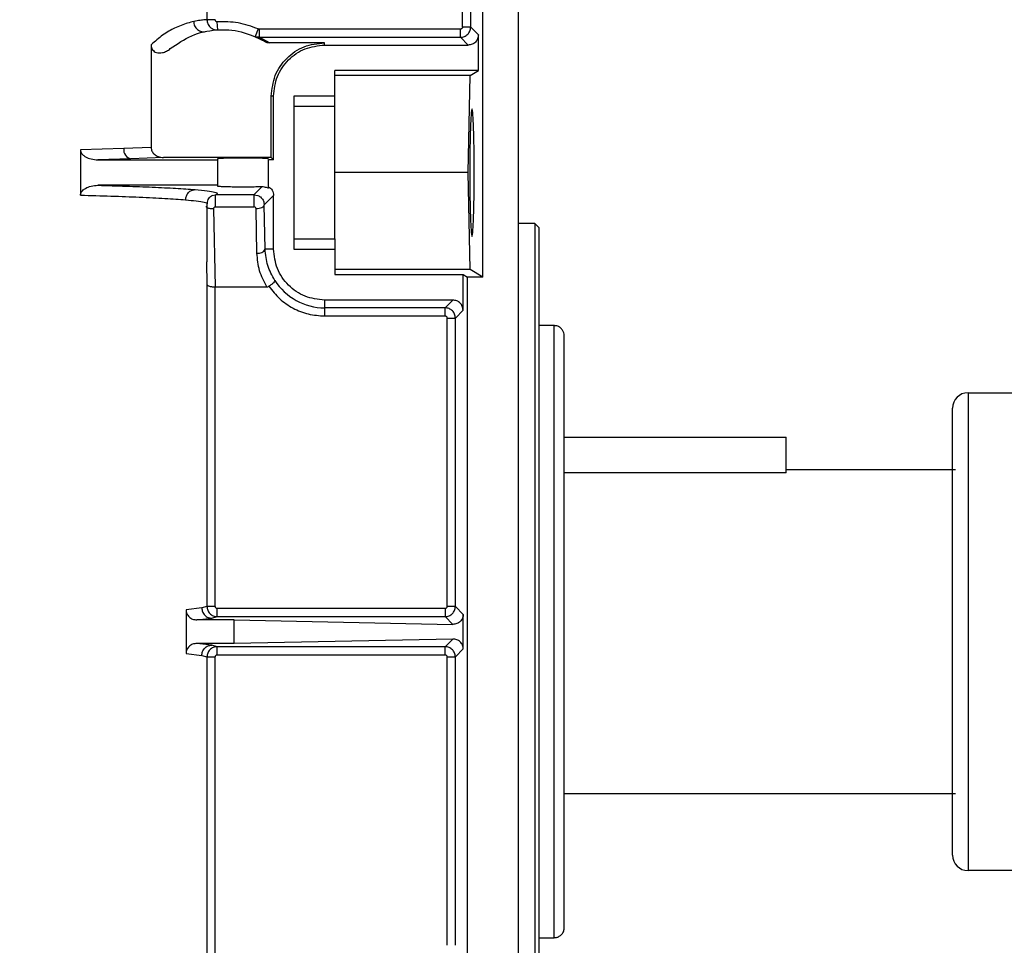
# Model space of a CAD drawing. Header units: inches. Extents: x 170 to 312, y 215 to 248.
# Tile 300 of 387: x 250.551 to 250.789, y 243.982 to 244.206. Entities that reach past the tile are written whole.
import ezdxf

# ---------------------------------------------------------------- set-up
doc = ezdxf.new("R2010")
doc.units = ezdxf.units.IN
doc.header["$LTSCALE"] = 0.25
doc.header["$MEASUREMENT"] = 0
doc.layers.add('ANNOTATIONS', color=1, linetype='Continuous')
doc.layers.add('STANDARD MOTOR LH', color=7, linetype='Continuous')
doc.styles.add('ARIAL', font='arial.ttf', dxfattribs={"height": 0.09375})
doc.dimstyles.new('STANDARD$0', dxfattribs={"dimtxt": 0.09375, "dimasz": 0.09375, "dimexe": 0.03125, "dimexo": 0.046875, "dimgap": 0.09, "dimtad": 0, "dimtih": 1, "dimtoh": 1, "dimdec": 4, "dimzin": 0, "dimdsep": 46, "dimtxsty": 'ARIAL', "dimcen": 0.09, "dimadec": 0, "dimazin": 0, "dimtfac": 1, "dimtdec": 4, "dimtofl": 0, "dimtmove": 0, "dimatfit": 1, "dimfxl": 1, "dimtolj": 1, "dimtzin": 0, "dimarcsym": 0})

# ---------------------------------------------------------------- blocks, each defined once
blk = doc.blocks.new('*D187')
at = {"layer": 'ANNOTATIONS', "color": 0, "lineweight": -2, "transparency": 16777216}
for p, q in [((250.4732333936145, 244.139293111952), (250.4732333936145, 244.8907997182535)), ((251.259529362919, 243.2925159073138), (251.259529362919, 244.8907997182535)), ((250.5669833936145, 244.8595497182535), (250.5764345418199, 244.8595497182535)), ((251.165779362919, 244.8595497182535), (251.1466545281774, 244.8595497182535))]:
    blk.add_line(p, q, dxfattribs=at)
at = {"layer": 'ANNOTATIONS', "color": 0, "transparency": 16777216}
for points in [[(250.5669833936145, 244.8751747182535), (250.5669833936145, 244.8439247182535), (250.4732333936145, 244.8595497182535)], [(251.165779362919, 244.8751747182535), (251.165779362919, 244.8439247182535), (251.259529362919, 244.8595497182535)]]:
    blk.add_solid(points, dxfattribs=at)
at = {"layer": 'defpoints', "color": 0, "transparency": 16777216}
for p in [(250.4732333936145, 244.8595497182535), (250.4732333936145, 244.092418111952), (251.259529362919, 243.2456409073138)]:
    blk.add_point(p, dxfattribs=at)
at = {"layer": 'ANNOTATIONS', "color": 0, "transparency": 16777216, "insert": (250.8615445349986, 244.8595497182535), "char_height": 0.09375, "attachment_point": 5, "style": 'ARIAL'}
blk.add_mtext('\\A1;17 3/8"', dxfattribs=at)
blk = doc.blocks.new('*D188')
at = {"layer": 'ANNOTATIONS', "color": 0, "lineweight": -2, "transparency": 16777216}
for p, q in [((250.3584835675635, 244.6822504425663), (250.3584835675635, 245.2424847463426)), ((251.259529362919, 243.2925159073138), (251.259529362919, 245.2424847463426)), ((250.4522335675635, 245.2112347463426), (250.66676387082, 245.2112347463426)), ((251.165779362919, 245.2112347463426), (251.0289560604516, 245.2112347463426))]:
    blk.add_line(p, q, dxfattribs=at)
at = {"layer": 'ANNOTATIONS', "color": 0, "transparency": 16777216}
for points in [[(250.4522335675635, 245.2268597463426), (250.4522335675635, 245.1956097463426), (250.3584835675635, 245.2112347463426)], [(251.165779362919, 245.2268597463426), (251.165779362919, 245.1956097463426), (251.259529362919, 245.2112347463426)]]:
    blk.add_solid(points, dxfattribs=at)
at = {"layer": 'defpoints', "color": 0, "transparency": 16777216}
for p in [(250.3584835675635, 245.2112347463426), (250.3584835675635, 244.6353754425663), (251.259529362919, 243.2456409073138)]:
    blk.add_point(p, dxfattribs=at)
at = {"layer": 'ANNOTATIONS', "color": 0, "transparency": 16777216, "insert": (250.8478599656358, 245.2112347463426), "char_height": 0.09375, "attachment_point": 5, "style": 'ARIAL'}
blk.add_mtext('\\A1;20"', dxfattribs=at)

msp = doc.modelspace()

# ---------------------------------------------------------------- linework, layer by layer
at = {"layer": 'STANDARD MOTOR LH'}
for p, q in [((250.6714996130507, 243.7554834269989), (250.6714996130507, 244.2672944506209)), ((250.6628874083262, 244.1436343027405), (250.6628874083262, 244.2500715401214)), ((250.596378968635, 244.2471735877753), (250.596378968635, 244.2057402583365)), ((250.6580219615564, 244.2039532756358), (250.6580219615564, 244.247173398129)), ((250.6599892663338, 244.2039532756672), (250.6599892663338, 244.247173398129)), ((250.5983453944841, 244.2057402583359), (250.5963789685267, 244.2057402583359)), ((250.5989828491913, 244.2032839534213), (250.598866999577, 244.2052490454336)), ((250.6599892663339, 244.2039532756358), (250.6580219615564, 244.2039532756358)), ((250.6618562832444, 244.2020862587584), (250.6599892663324, 244.2039532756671)), ((250.6102320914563, 244.2005350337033), (250.6079662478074, 244.2016960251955)), ((250.6087487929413, 244.2035023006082), (250.6079662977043, 244.20169600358)), ((250.6089458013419, 244.2034614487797), (250.6087487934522, 244.2035023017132)), ((250.608945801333, 244.2034614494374), (250.6089458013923, 244.2014941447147)), ((250.657530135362, 244.2034614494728), (250.6089458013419, 244.2034614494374)), ((250.6618562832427, 244.1934755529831), (250.6618562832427, 244.2020862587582)), ((250.5829169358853, 244.1996857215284), (250.5829169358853, 244.1749141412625)), ((250.6114984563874, 244.2001856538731), (250.6089458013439, 244.2014941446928)), ((250.6089458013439, 244.2014941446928), (250.657530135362, 244.2014941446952)), ((250.6247476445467, 244.2001856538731), (250.6114984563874, 244.2001856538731)), ((250.6247476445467, 244.1996271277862), (250.6247476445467, 244.2001856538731)), ((250.6247476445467, 244.1996271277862), (250.6593971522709, 244.1996271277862)), ((250.6593971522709, 244.1996271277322), (250.6575301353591, 244.2014941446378)), ((250.6618562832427, 244.1934755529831), (250.627208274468, 244.1934755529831)), ((250.627208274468, 244.1848437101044), (250.627208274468, 244.1934755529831)), ((250.6598383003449, 244.1922452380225), (250.627208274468, 244.1922452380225)), ((250.6593670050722, 244.1688692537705), (250.6598383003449, 244.1922452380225)), ((250.6598383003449, 244.1922452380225), (250.6618562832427, 244.1934755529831)), ((250.6124444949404, 244.18732397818), (250.6118859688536, 244.18732397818)), ((250.6118859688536, 244.172503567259), (250.6118859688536, 244.18732397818)), ((250.6124444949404, 244.1719450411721), (250.6124444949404, 244.18732397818)), ((250.627208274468, 244.18732397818), (250.617365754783, 244.18732397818)), ((250.617365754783, 244.18732397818), (250.617365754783, 244.1504145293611)), ((250.627208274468, 244.1848437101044), (250.617365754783, 244.1848437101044)), ((250.576296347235, 244.1746398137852), (250.565876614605, 244.1743353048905)), ((250.565876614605, 244.1743353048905), (250.565876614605, 244.1634032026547)), ((250.5829169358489, 244.1749141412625), (250.576296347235, 244.1746398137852)), ((250.578024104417, 244.1721806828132), (250.5700779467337, 244.1719450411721)), ((250.5700779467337, 244.1719450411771), (250.5989110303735, 244.1719450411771)), ((250.5859018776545, 244.172503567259), (250.578024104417, 244.1721806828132)), ((250.6118859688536, 244.172503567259), (250.5859018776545, 244.1725035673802)), ((250.5989110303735, 244.1721598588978), (250.5989110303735, 244.1655786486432)), ((250.6112141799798, 244.1654646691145), (250.6112141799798, 244.1719450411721)), ((250.6124444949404, 244.1719450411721), (250.6112141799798, 244.1719450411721)), ((250.6124444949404, 244.1719450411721), (250.6118859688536, 244.172503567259)), ((250.6593670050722, 244.1688692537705), (250.627208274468, 244.1688692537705)), ((250.6598383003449, 244.1454932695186), (250.6593670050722, 244.1688692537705)), ((250.5989110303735, 244.1657934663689), (250.5700779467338, 244.1657934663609)), ((250.6077204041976, 244.1635285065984), (250.6096265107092, 244.1654346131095)), ((250.6112141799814, 244.1654646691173), (250.6112141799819, 244.1651105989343)), ((250.5964504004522, 244.1473532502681), (250.5964504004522, 244.1613558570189)), ((250.5975126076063, 244.1633514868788), (250.5984323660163, 244.1635285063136)), ((250.6077204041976, 244.1635285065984), (250.5984323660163, 244.1635285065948)), ((250.6077204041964, 244.1635285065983), (250.6086317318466, 244.1633535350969)), ((250.6101892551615, 244.1610790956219), (250.6124444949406, 244.1633343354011)), ((250.6124444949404, 244.1504145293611), (250.6124444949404, 244.1633343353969)), ((250.5979673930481, 244.1600923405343), (250.5983512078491, 244.1412959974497)), ((250.5984323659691, 244.1605769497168), (250.6077204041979, 244.1605769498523)), ((250.6084369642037, 244.1494302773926), (250.6082219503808, 244.1600948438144)), ((250.6104042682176, 244.150414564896), (250.6101892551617, 244.1610790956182)), ((250.6754366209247, 244.1565661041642), (250.6714996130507, 244.1565661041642)), ((250.6764208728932, 244.1555818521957), (250.6754366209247, 244.1565661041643)), ((250.6754366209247, 244.1565661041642), (250.6754366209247, 243.9597157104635)), ((250.6764208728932, 244.1555818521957), (250.6764208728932, 243.960699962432)), ((250.617365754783, 244.1528947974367), (250.627208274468, 244.1528947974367)), ((250.627208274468, 244.1528947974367), (250.627208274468, 244.1442629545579)), ((250.6124444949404, 244.1504145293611), (250.6104042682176, 244.150414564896)), ((250.617365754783, 244.1504145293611), (250.627208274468, 244.1504145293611)), ((250.5962734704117, 244.1473532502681), (250.5963789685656, 244.1418234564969)), ((250.6598383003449, 244.1454932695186), (250.627208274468, 244.1454932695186)), ((250.6628874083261, 244.1436343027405), (250.6598383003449, 244.1454932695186)), ((250.627208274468, 244.1442629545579), (250.658165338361, 244.1442629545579)), ((250.658165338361, 244.1442629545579), (250.6591964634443, 244.1436343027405)), ((250.658165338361, 244.1356522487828), (250.658165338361, 244.1442629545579)), ((250.6591964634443, 243.9726475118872), (250.6591964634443, 244.1436343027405)), ((250.6628874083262, 244.1436343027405), (250.6591964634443, 244.1436343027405)), ((250.5963789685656, 244.1418234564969), (250.5963789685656, 244.0642244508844)), ((250.5983453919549, 244.0642244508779), (250.5983512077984, 244.1412959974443)), ((250.5983512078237, 244.1412959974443), (250.6107995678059, 244.1412959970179)), ((250.655706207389, 244.1381113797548), (250.6247476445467, 244.1381113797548)), ((250.6247476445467, 244.1381113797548), (250.6247476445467, 244.1342770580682)), ((250.6538391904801, 244.1362443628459), (250.6557062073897, 244.1381113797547)), ((250.6538391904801, 244.1362443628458), (250.6247476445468, 244.1362443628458)), ((250.6562983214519, 244.1337852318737), (250.6581653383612, 244.1356522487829)), ((250.6247476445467, 244.1342770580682), (250.6538391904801, 244.1342770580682)), ((250.6543310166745, 244.1337852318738), (250.656298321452, 244.1337852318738)), ((250.6543310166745, 244.0642246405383), (250.6543310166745, 244.1337852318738)), ((250.656298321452, 244.0642246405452), (250.656298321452, 244.1337852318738)), ((250.6801118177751, 244.1319598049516), (250.6764208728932, 244.1319598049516)), ((250.6801118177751, 243.9843222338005), (250.6801118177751, 244.131959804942)), ((250.7799668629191, 244.115758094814), (250.7993418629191, 244.115758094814)), ((250.7799668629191, 244.115758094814), (250.7799668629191, 244.000523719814)), ((250.7762168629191, 244.004273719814), (250.7762168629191, 244.112008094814)), ((250.6825724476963, 244.1050159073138), (250.7360918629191, 244.1050159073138)), ((250.7360918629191, 244.0964141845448), (250.7360918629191, 244.1050159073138)), ((250.776966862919, 244.0972034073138), (250.7360918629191, 244.0972034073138)), ((250.7360918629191, 244.0964141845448), (250.6825724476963, 244.0964141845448)), ((250.5951223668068, 244.0638541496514), (250.5913237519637, 244.0634019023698)), ((250.596378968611, 244.0642244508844), (250.5951223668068, 244.0638541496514)), ((250.5983453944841, 244.0642244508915), (250.596378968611, 244.0642244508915)), ((250.656298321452, 244.0642246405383), (250.6543310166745, 244.0642246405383)), ((250.6582051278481, 244.0623178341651), (250.656298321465, 244.0642246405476)), ((250.5913237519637, 244.0634019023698), (250.5913237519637, 244.0528799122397)), ((250.5975347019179, 244.0613950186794), (250.5988372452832, 244.0617655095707)), ((250.6538391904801, 244.0637328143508), (250.5988372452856, 244.0637328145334)), ((250.5988372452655, 244.0617655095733), (250.5988372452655, 244.0637328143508)), ((250.5988372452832, 244.0617655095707), (250.6538391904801, 244.0617655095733)), ((250.6538391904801, 244.0637328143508), (250.6538391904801, 244.0617655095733)), ((250.6556953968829, 244.0599093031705), (250.65383919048, 244.0617655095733)), ((250.6582051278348, 244.0539639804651), (250.6582051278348, 244.0623178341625)), ((250.5939440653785, 244.0609725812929), (250.5975347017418, 244.0613950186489)), ((250.6029573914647, 244.0609725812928), (250.5939440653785, 244.0609725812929)), ((250.6029573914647, 244.0553092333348), (250.6029573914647, 244.0609725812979)), ((250.6029573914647, 244.0609725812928), (250.6556953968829, 244.0599093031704)), ((250.5975347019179, 244.0548867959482), (250.5939440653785, 244.0553092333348)), ((250.6029573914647, 244.0553092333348), (250.5939440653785, 244.0553092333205)), ((250.5988372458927, 244.0545163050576), (250.5975347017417, 244.0548867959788)), ((250.6538391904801, 244.0545163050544), (250.5988372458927, 244.0545163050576)), ((250.5988372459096, 244.0525490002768), (250.5988372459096, 244.0545163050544)), ((250.6556953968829, 244.0563725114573), (250.6029573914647, 244.0553092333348)), ((250.65383919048, 244.0545163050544), (250.6556953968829, 244.0563725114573)), ((250.5913237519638, 244.0528799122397), (250.5951223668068, 244.0524276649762)), ((250.5951223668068, 244.0524276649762), (250.5963789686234, 244.052057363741)), ((250.5963789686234, 244.052057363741), (250.5963789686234, 243.9744583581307)), ((250.5963789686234, 244.052057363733), (250.5983453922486, 244.052057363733)), ((250.5983512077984, 243.9749858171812), (250.5983453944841, 244.0520573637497)), ((250.5988372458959, 244.0525490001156), (250.6538391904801, 244.0525490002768)), ((250.6543310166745, 244.0520571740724), (250.656298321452, 244.0520571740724)), ((250.6543310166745, 243.9824965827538), (250.6543310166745, 244.0520571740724)), ((250.6562983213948, 244.0520571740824), (250.6582051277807, 244.053963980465)), ((250.656298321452, 243.9824965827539), (250.656298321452, 244.0520571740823)), ((250.6825724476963, 244.0190784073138), (250.776966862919, 244.0190784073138)), ((250.7993418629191, 244.000523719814), (250.7799668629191, 244.000523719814)), ((250.6764208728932, 243.984322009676), (250.6801118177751, 243.984322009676))]:
    msp.add_line(p, q, dxfattribs=at)
for centre, radius, start, end in [((250.5785447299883, 244.1743829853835), 0.002263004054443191, 173.4834600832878, 256.6994294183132), ((250.6087611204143, 244.1512405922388), 0.001839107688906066, 259.8481647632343, 333.3098736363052), ((250.6247476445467, 244.1504145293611), 0.0141701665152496, 212.165589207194, 270.0000000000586), ((250.7799668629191, 244.112008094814), 0.003750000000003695, 90, 180), ((250.7799668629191, 244.004273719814), 0.003750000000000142, 180, 270)]:
    msp.add_arc(centre, radius, start, end, dxfattribs=at)
for points, knots in [([(250.5931712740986, 244.2052895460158), (250.59269869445, 244.2051749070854), (250.5917953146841, 244.2049557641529), (250.5902172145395, 244.2044231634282), (250.5882424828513, 244.2035696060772), (250.5858061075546, 244.2022363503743), (250.5838447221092, 244.2005047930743), (250.5829169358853, 244.1996857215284)], [0, 0, 0, 0, 0.187889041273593, 0.3591673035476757, 0.5142835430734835, 0.770243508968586, 1, 1, 1, 1]), ([(250.5963789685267, 244.2057402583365), (250.5962254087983, 244.2057298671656), (250.5959258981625, 244.2057095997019), (250.5948295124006, 244.2056093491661), (250.593720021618, 244.2053953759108), (250.5931712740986, 244.2052895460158)], [0, 0, 0, 0, 0.3471537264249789, 0.6771061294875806, 0.9999999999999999, 0.9999999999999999, 0.9999999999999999, 0.9999999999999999]), ([(250.5931712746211, 244.2052895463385), (250.5931839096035, 244.2051240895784), (250.5932101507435, 244.2047804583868), (250.5933825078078, 244.2042713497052), (250.5936641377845, 244.2037869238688), (250.5940558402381, 244.2033709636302), (250.5945270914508, 244.2030597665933), (250.5950375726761, 244.2028767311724), (250.5955469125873, 244.2028114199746), (250.5958709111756, 244.202859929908), (250.5960269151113, 244.2028832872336)], [0, 0, 0, 0, 0.1141996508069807, 0.2371771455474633, 0.3667915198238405, 0.4999985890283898, 0.6332058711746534, 0.7628208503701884, 0.8857992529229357, 1, 1, 1, 1]), ([(250.5963789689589, 244.2057402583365), (250.5964154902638, 244.2054139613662), (250.5964710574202, 244.2049175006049), (250.5968029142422, 244.2043303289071), (250.5972073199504, 244.203854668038), (250.5977471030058, 244.2035007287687), (250.5983871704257, 244.2032922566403), (250.5987754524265, 244.2032868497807), (250.5989828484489, 244.2032839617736)], [0, 0, 0, 0, 0.2431338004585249, 0.3699280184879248, 0.4998026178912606, 0.7098383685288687, 0.8450137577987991, 1, 1, 1, 1]), ([(250.5983453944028, 244.2057402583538), (250.5983526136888, 244.2056729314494), (250.5983633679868, 244.2055726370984), (250.5984314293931, 244.2054559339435), (250.5984977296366, 244.2053800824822), (250.5985768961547, 244.2053178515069), (250.5986976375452, 244.205256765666), (250.5987988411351, 244.2052521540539), (250.5988669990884, 244.2052490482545)], [0, 0, 0, 0, 0.2499371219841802, 0.3723219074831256, 0.4996759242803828, 0.6261035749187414, 0.748190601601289, 1, 1, 1, 1]), ([(250.657530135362, 244.2014941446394), (250.6578523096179, 244.20153140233), (250.6584965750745, 244.2016059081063), (250.6593090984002, 244.2021748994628), (250.6598776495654, 244.2029873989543), (250.6599520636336, 244.2036313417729), (250.6599892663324, 244.2039532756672)], [0, 0, 0, 0, 0.2500935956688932, 0.5001227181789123, 0.7500904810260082, 1, 1, 1, 1]), ([(250.6580219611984, 244.2039532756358), (250.6580150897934, 244.203887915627), (250.6580014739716, 244.2037584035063), (250.6578851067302, 244.2035977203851), (250.6577243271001, 244.2034824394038), (250.657595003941, 244.2034684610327), (250.657530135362, 244.2034614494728)], [0, 0, 0, 0, 0.2523959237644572, 0.5001274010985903, 0.7492635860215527, 1, 1, 1, 1]), ([(250.6089458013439, 244.201494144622), (250.608776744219, 244.2015026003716), (250.6084397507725, 244.2015194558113), (250.6081237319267, 244.2016372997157), (250.6079662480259, 244.2016960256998)], [0, 0, 0, 0, 0.5016629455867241, 1, 1, 1, 1]), ([(250.6618562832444, 244.2020862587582), (250.6618193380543, 244.2017639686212), (250.6617454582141, 244.2011194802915), (250.6611768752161, 244.2003065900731), (250.6603639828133, 244.1997379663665), (250.6597194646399, 244.1996640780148), (250.6593971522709, 244.1996271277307)], [0, 0, 0, 0, 0.2500299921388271, 0.4999886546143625, 0.7499529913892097, 0.9999999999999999, 0.9999999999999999, 0.9999999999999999, 0.9999999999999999]), ([(250.5829169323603, 244.1996857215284), (250.582931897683, 244.1994656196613), (250.5829606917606, 244.1990421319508), (250.5832321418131, 244.1984801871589), (250.5836489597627, 244.1980578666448), (250.5842144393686, 244.1977809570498), (250.5849139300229, 244.1976795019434), (250.5857433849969, 244.1977898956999), (250.5866645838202, 244.1981191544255), (250.5872349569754, 244.1985340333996), (250.5875383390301, 244.198754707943)], [0, 0, 0, 0, 0.1091357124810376, 0.2099829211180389, 0.3033239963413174, 0.4000411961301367, 0.5184880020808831, 0.6500664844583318, 0.8138700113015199, 1, 1, 1, 1]), ([(250.6102320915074, 244.2005350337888), (250.6104312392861, 244.2004336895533), (250.610829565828, 244.2002309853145), (250.6112754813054, 244.2002007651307), (250.6114984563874, 244.2001856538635)], [0, 0, 0, 0, 0.4999611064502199, 1, 1, 1, 1]), ([(250.6608466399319, 244.1688692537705), (250.6608389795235, 244.1708294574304), (250.6608273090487, 244.1738157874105), (250.6607601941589, 244.1773899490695), (250.6606788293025, 244.1803174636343), (250.6605642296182, 244.1825807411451), (250.660433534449, 244.1839616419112), (250.660309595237, 244.1844012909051), (250.6601856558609, 244.1839616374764), (250.6600549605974, 244.1825807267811), (250.6599403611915, 244.1803174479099), (250.659858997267, 244.177389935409), (250.6597918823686, 244.1738157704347), (250.6597802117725, 244.1708294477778), (250.6597725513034, 244.1688692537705)], [0, 0, 0, 0, 0.1212308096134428, 0.184692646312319, 0.2498695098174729, 0.3548154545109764, 0.4224300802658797, 0.4999999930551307, 0.5775706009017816, 0.6451854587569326, 0.7501304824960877, 0.8153077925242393, 0.8787697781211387, 1, 1, 1, 1]), ([(250.5658766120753, 244.1743353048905), (250.5658902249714, 244.1741912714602), (250.5659182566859, 244.1738946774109), (250.5661529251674, 244.1734504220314), (250.5665383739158, 244.1730222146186), (250.5672850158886, 244.1725090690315), (250.5684822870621, 244.1720494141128), (250.5695209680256, 244.1719814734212), (250.5700779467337, 244.1719450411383)], [0, 0, 0, 0, 0.08190287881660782, 0.1686546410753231, 0.2808821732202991, 0.4082567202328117, 0.6826856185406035, 1, 1, 1, 1]), ([(250.5829169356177, 244.1749141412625), (250.5829261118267, 244.1747697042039), (250.5829445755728, 244.1744790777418), (250.5830964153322, 244.1740526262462), (250.5833376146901, 244.173648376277), (250.5838148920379, 244.1731377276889), (250.5846700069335, 244.1726234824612), (250.585474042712, 244.1725452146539), (250.5859018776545, 244.172503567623)], [0, 0, 0, 0, 0.1021146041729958, 0.2054680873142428, 0.3170940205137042, 0.4334584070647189, 0.6985379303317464, 1, 1, 1, 1]), ([(250.6112141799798, 244.1721598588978), (250.6111790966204, 244.1721771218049), (250.6111134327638, 244.1722094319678), (250.6105414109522, 244.1722617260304), (250.6096429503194, 244.1723074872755), (250.6084706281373, 244.1723402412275), (250.6070412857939, 244.1723662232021), (250.6050625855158, 244.172380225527), (250.6030838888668, 244.1723662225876), (250.6016545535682, 244.1723402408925), (250.6004822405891, 244.1723074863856), (250.5995837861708, 244.1722617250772), (250.5990117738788, 244.1722094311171), (250.5989461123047, 244.1721771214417), (250.5989110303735, 244.1721598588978)], [0, 0, 0, 0, 0.07757105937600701, 0.1451860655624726, 0.2501304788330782, 0.3153103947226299, 0.3787732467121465, 0.5000000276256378, 0.6212298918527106, 0.6846919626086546, 0.7498695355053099, 0.8548160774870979, 0.9224305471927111, 1, 1, 1, 1]), ([(250.6597725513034, 244.1688692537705), (250.6597802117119, 244.1669090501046), (250.6597918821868, 244.1639227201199), (250.6598589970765, 244.160348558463), (250.6599403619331, 244.1574210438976), (250.6600549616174, 244.1551577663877), (250.6601856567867, 244.1537768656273), (250.6603095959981, 244.153337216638), (250.6604335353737, 244.1537768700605), (250.6605642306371, 244.1551577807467), (250.6606788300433, 244.1574210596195), (250.6607601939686, 244.1603485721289), (250.660827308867, 244.1639227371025), (250.6608389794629, 244.166909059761), (250.6608466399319, 244.1688692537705)], [0, 0, 0, 0, 0.1212308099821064, 0.1846926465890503, 0.2498695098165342, 0.3548154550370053, 0.4224300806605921, 0.4999999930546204, 0.5775706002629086, 0.6451854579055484, 0.7501304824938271, 0.8153077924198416, 0.8787697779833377, 1, 1, 1, 1]), ([(250.5658766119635, 244.1634032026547), (250.5658901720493, 244.1635464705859), (250.5659181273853, 244.1638418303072), (250.5661504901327, 244.1642845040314), (250.5665336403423, 244.1647120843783), (250.5672796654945, 244.1652272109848), (250.568479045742, 244.1656887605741), (250.5695204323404, 244.1657569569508), (250.5700779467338, 244.1657934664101)], [0, 0, 0, 0, 0.08148250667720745, 0.167983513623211, 0.2795471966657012, 0.4066927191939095, 0.6823683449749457, 1, 1, 1, 1]), ([(250.5700779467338, 244.1657934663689), (250.5723802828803, 244.1657303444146), (250.577124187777, 244.1656002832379), (250.5834207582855, 244.1653597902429), (250.5891807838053, 244.1650798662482), (250.5920368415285, 244.1648666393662), (250.5935023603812, 244.1647572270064)], [0, 0, 0, 0, 0.2292114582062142, 0.4722843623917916, 0.7292151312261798, 1, 1, 1, 1]), ([(250.5912315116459, 244.1622980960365), (250.5912651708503, 244.1626050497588), (250.5913169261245, 244.1630770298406), (250.5916026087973, 244.1636458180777), (250.5918957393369, 244.164037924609), (250.592257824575, 244.1643553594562), (250.5927830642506, 244.1646647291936), (250.593218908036, 244.1647207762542), (250.5935023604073, 244.1647572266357)], [0, 0, 0, 0, 0.2396416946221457, 0.3684793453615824, 0.4999999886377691, 0.6315206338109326, 0.7603582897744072, 1, 1, 1, 1]), ([(250.5935023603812, 244.1647572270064), (250.5945542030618, 244.1646592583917), (250.5966578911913, 244.1644633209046), (250.5983969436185, 244.1641547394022), (250.5991530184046, 244.1638413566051), (250.5986725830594, 244.1636327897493), (250.5984323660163, 244.1635285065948)], [0, 0, 0, 0, 0.2500000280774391, 0.5000007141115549, 0.7500010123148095, 0.9999999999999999, 0.9999999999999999, 0.9999999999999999, 0.9999999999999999]), ([(250.6096265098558, 244.1654346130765), (250.6091593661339, 244.1654195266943), (250.6082360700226, 244.1653897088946), (250.6064653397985, 244.1653663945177), (250.6046452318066, 244.1653612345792), (250.6028471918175, 244.1653748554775), (250.6013031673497, 244.1654049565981), (250.6000739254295, 244.1654487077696), (250.5991272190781, 244.165506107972), (250.5989882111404, 244.1655527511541), (250.5989110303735, 244.1655786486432)], [0, 0, 0, 0, 0.1284087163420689, 0.2537961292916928, 0.3761714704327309, 0.4955448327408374, 0.622712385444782, 0.7297587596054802, 0.8499551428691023, 1, 1, 1, 1]), ([(250.6112141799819, 244.1651105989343), (250.6111926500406, 244.1651024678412), (250.6111480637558, 244.165085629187), (250.610728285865, 244.1653067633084), (250.6100564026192, 244.1653847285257), (250.609626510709, 244.1654346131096)], [0, 0, 0, 0, 0.2516787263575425, 0.5212006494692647, 0.9999999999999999, 0.9999999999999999, 0.9999999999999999, 0.9999999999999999]), ([(250.6112141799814, 244.1654646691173), (250.6113885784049, 244.1653461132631), (250.6117364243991, 244.1651096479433), (250.6121245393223, 244.1645958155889), (250.6123944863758, 244.1639966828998), (250.6124277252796, 244.163556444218), (250.6124444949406, 244.1633343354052)], [0, 0, 0, 0, 0.2447119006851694, 0.4880895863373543, 0.7417314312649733, 1, 1, 1, 1]), ([(250.565876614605, 244.1634032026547), (250.5683664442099, 244.1633386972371), (250.5735105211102, 244.1632054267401), (250.5803563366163, 244.1629503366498), (250.5866191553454, 244.162650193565), (250.589665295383, 244.1624176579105), (250.5912315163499, 244.1622980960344)], [0, 0, 0, 0, 0.227470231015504, 0.469961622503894, 0.7274724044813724, 1, 1, 1, 1]), ([(250.5912315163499, 244.1622980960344), (250.5921259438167, 244.1622130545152), (250.5941184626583, 244.1620236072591), (250.5958224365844, 244.1617175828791), (250.5966011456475, 244.1614874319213), (250.5964159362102, 244.1613666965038), (250.5963993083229, 244.1613558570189)], [0, 0, 0, 0, 0.2811011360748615, 0.6262098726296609, 0.9664415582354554, 1, 1, 1, 1]), ([(250.5964503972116, 244.1613550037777), (250.5965189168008, 244.1618330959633), (250.5966571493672, 244.1627976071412), (250.5973624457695, 244.1632141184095), (250.5977181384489, 244.1634241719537)], [0, 0, 0, 0, 0.4956834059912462, 1, 1, 1, 1]), ([(250.6086317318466, 244.1633535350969), (250.6087801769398, 244.163284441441), (250.609081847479, 244.1631440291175), (250.6095874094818, 244.162726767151), (250.6100744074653, 244.162042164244), (250.6101509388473, 244.1614004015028), (250.6101892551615, 244.1610790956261)], [0, 0, 0, 0, 0.1672561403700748, 0.3398984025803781, 0.6695125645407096, 1, 1, 1, 1]), ([(250.5979673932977, 244.1600923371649), (250.5977062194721, 244.160094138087), (250.5973030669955, 244.1600969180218), (250.5968231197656, 244.1602105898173), (250.5965007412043, 244.160337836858), (250.5962581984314, 244.1604875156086), (250.5961667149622, 244.1606019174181), (250.5961272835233, 244.1606512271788)], [0, 0, 0, 0, 0.3247742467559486, 0.5013271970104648, 0.6821670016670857, 0.863006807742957, 1, 1, 1, 1]), ([(250.5984323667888, 244.1605769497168), (250.598399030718, 244.1605750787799), (250.5983337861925, 244.1605714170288), (250.5982410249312, 244.1605429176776), (250.5981577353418, 244.1604970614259), (250.5980629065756, 244.1604147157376), (250.5979740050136, 244.1602784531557), (250.5979696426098, 244.160155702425), (250.5979673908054, 244.1600923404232)], [0, 0, 0, 0, 0.1226847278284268, 0.2401154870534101, 0.3584245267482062, 0.483615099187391, 0.7334502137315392, 0.9999999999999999, 0.9999999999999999, 0.9999999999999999, 0.9999999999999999]), ([(250.6082219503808, 244.1600948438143), (250.6082139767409, 244.1601577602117), (250.6081982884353, 244.1602815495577), (250.6080999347, 244.1604151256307), (250.6080002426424, 244.160497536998), (250.607914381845, 244.1605429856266), (250.6078200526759, 244.1605713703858), (250.6077540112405, 244.160575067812), (250.6077204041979, 244.1605769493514)], [0, 0, 0, 0, 0.2622326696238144, 0.5159483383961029, 0.6418652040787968, 0.7608043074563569, 0.8782785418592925, 1, 1, 1, 1]), ([(250.6107995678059, 244.1412959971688), (250.610139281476, 244.1425755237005), (250.6088022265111, 244.145166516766), (250.6085597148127, 244.1479973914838), (250.6084369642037, 244.1494302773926)], [0, 0, 0, 0, 0.4938363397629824, 1, 1, 1, 1]), ([(250.6127524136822, 244.1428707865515), (250.6121045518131, 244.1440356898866), (250.6107736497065, 244.1464287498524), (250.610529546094, 244.1490627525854), (250.6104042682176, 244.150414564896)], [0, 0, 0, 0, 0.4867840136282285, 1, 1, 1, 1]), ([(250.6127524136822, 244.1428707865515), (250.6127522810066, 244.1428038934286), (250.612752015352, 244.1426699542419), (250.6124513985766, 244.1423044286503), (250.6119636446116, 244.1418730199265), (250.6115417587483, 244.1415843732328), (250.611334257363, 244.1414424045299)], [0, 0, 0, 0, 0.2494516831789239, 0.4994736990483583, 0.7538199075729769, 1, 1, 1, 1]), ([(250.5963789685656, 244.1418234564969), (250.5963963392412, 244.1417825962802), (250.5964288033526, 244.1417062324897), (250.5966189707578, 244.1415820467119), (250.5969072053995, 244.1414707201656), (250.5972843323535, 244.1413879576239), (250.597738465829, 244.1413178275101), (250.5981109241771, 244.1413045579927), (250.5983512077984, 244.1412959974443)], [0, 0, 0, 0, 0.1556847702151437, 0.2909597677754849, 0.4996512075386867, 0.6364878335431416, 0.7654878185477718, 1, 1, 1, 1]), ([(250.6107995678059, 244.1412959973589), (250.6108970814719, 244.1413014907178), (250.6110859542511, 244.1413121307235), (250.611253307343, 244.1413999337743), (250.6113342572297, 244.1414424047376)], [0, 0, 0, 0, 0.5162928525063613, 1, 1, 1, 1]), ([(250.6581653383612, 244.1356522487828), (250.6581283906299, 244.135974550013), (250.6580545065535, 244.1366190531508), (250.6574859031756, 244.1374319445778), (250.6566730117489, 244.1380005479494), (250.6560285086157, 244.1380744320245), (250.655706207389, 244.1381113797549)], [0, 0, 0, 0, 0.2500385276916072, 0.5000000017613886, 0.7499614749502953, 1, 1, 1, 1]), ([(250.6562983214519, 244.1337852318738), (250.656261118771, 244.1341071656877), (250.6561867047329, 244.1347511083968), (250.6556181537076, 244.1355636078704), (250.654805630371, 244.1361325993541), (250.6541613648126, 244.1362071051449), (250.6538391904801, 244.1362443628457)], [0, 0, 0, 0, 0.2499094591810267, 0.4998772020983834, 0.7499063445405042, 1, 1, 1, 1]), ([(250.6543310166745, 244.1337852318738), (250.6543240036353, 244.1338501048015), (250.6543100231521, 244.1339794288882), (250.6541947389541, 244.1341402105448), (250.6540340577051, 244.1342565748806), (250.6539045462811, 244.1342701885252), (250.6538391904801, 244.1342770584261)], [0, 0, 0, 0, 0.2507531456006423, 0.4998760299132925, 0.7476206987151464, 1, 1, 1, 1]), ([(250.6825724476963, 244.1294991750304), (250.6825523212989, 244.1297368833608), (250.6825105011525, 244.1302308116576), (250.6821661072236, 244.1309244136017), (250.681594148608, 244.1315223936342), (250.6808229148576, 244.1319224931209), (250.6802417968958, 244.131944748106), (250.6799642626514, 244.1319553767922)], [0, 0, 0, 0, 0.1779670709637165, 0.3697934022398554, 0.5671823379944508, 0.7932920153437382, 1, 1, 1, 1]), ([(250.5951223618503, 244.0638541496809), (250.5951563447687, 244.0635462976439), (250.5952086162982, 244.0630727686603), (250.5955104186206, 244.0625023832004), (250.5958215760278, 244.0621092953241), (250.5962070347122, 244.0617916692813), (250.5967669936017, 244.0614832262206), (250.5972321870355, 244.0614297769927), (250.5975347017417, 244.0613950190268)], [0, 0, 0, 0, 0.2393482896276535, 0.3681585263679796, 0.4997162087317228, 0.631315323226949, 0.7602448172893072, 1, 1, 1, 1]), ([(250.5963789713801, 244.0642244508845), (250.5964141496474, 244.0639123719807), (250.5964852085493, 244.0632819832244), (250.5970360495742, 244.062464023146), (250.5977124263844, 244.0619989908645), (250.5983399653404, 244.0617955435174), (250.5986709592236, 244.0617755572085), (250.598837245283, 244.061765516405)], [0, 0, 0, 0, 0.242422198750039, 0.4896845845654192, 0.7417757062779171, 0.8702722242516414, 0.9999999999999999, 0.9999999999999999, 0.9999999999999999, 0.9999999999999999]), ([(250.5983453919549, 244.0642244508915), (250.5983524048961, 244.0641595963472), (250.5983663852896, 244.0640303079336), (250.5984816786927, 244.063869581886), (250.5986423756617, 244.0637532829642), (250.5987718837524, 244.0637396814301), (250.5988372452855, 244.0637328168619)], [0, 0, 0, 0, 0.2507187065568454, 0.4998111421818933, 0.7475593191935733, 1, 1, 1, 1]), ([(250.65383919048, 244.0617655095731), (250.6541611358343, 244.0618027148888), (250.6548050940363, 244.0618771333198), (250.6556175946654, 244.0624457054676), (250.6561865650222, 244.0632582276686), (250.6562610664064, 244.0639024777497), (250.656298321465, 244.0642246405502)], [0, 0, 0, 0, 0.2499182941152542, 0.4998889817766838, 0.7499151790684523, 1, 1, 1, 1]), ([(250.6538391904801, 244.0637328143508), (250.6539040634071, 244.0637398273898), (250.6540333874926, 244.0637538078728), (250.6541941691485, 244.0638690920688), (250.6543105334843, 244.0640297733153), (250.6543241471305, 244.064159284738), (250.6543310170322, 244.0642246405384)], [0, 0, 0, 0, 0.2507531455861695, 0.4998760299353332, 0.7476206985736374, 0.9999999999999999, 0.9999999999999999, 0.9999999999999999, 0.9999999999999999]), ([(250.5913237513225, 244.0634019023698), (250.5913327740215, 244.0632472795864), (250.5913508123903, 244.0629381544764), (250.5915475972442, 244.0623361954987), (250.592022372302, 244.0616588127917), (250.5928963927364, 244.0610859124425), (250.593589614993, 244.0610109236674), (250.5939440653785, 244.0609725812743)], [0, 0, 0, 0, 0.1172665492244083, 0.2344417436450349, 0.4763902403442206, 0.7322739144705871, 1, 1, 1, 1]), ([(250.6582051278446, 244.0623178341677), (250.6581961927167, 244.0621606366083), (250.6581782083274, 244.061844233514), (250.6580305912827, 244.0613833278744), (250.6577989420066, 244.0609522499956), (250.6573679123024, 244.0604514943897), (250.6566588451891, 244.0599939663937), (250.6560213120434, 244.059937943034), (250.6556953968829, 244.0599093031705)], [0, 0, 0, 0, 0.1126599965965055, 0.2267590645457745, 0.3487591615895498, 0.4744925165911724, 0.7313538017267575, 0.9999999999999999, 0.9999999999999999, 0.9999999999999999, 0.9999999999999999]), ([(250.5939440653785, 244.0553092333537), (250.5935896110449, 244.0552708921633), (250.5928963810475, 244.0551959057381), (250.5920224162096, 244.0546229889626), (250.5915473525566, 244.0539454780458), (250.5913509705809, 244.053343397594), (250.5913328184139, 244.0530343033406), (250.5913237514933, 244.0528799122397)], [0, 0, 0, 0, 0.267727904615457, 0.5236133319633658, 0.7655635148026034, 0.8829000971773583, 1, 1, 1, 1]), ([(250.5951223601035, 244.0524276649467), (250.5951563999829, 244.0527357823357), (250.5952087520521, 244.053209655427), (250.5955109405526, 244.0537802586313), (250.5958223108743, 244.0541732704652), (250.5962078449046, 244.0544906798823), (250.5967675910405, 244.0547987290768), (250.5972324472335, 244.0548520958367), (250.5975347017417, 244.0548867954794)], [0, 0, 0, 0, 0.2395516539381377, 0.3684215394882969, 0.4999999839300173, 0.6315784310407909, 0.7604483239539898, 1, 1, 1, 1]), ([(250.5988372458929, 244.0545162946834), (250.5986709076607, 244.0545062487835), (250.5983398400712, 244.054486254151), (250.5977122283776, 244.0542827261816), (250.5970358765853, 244.0538176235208), (250.5964851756, 244.0529996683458), (250.5964141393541, 244.0523693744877), (250.5963789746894, 244.0520573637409)], [0, 0, 0, 0, 0.129768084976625, 0.2582810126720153, 0.5103868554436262, 0.7576296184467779, 1, 1, 1, 1]), ([(250.6562983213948, 244.0520571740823), (250.6562610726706, 244.0523793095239), (250.6561865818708, 244.0530235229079), (250.6556176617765, 244.0538360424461), (250.6548051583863, 244.054404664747), (250.654161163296, 244.054479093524), (250.65383919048, 244.0545163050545)], [0, 0, 0, 0, 0.2500638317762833, 0.5000830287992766, 0.7500607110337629, 0.9999999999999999, 0.9999999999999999, 0.9999999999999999, 0.9999999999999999]), ([(250.6582051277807, 244.0539639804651), (250.6581963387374, 244.0541194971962), (250.6581784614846, 244.0544358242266), (250.6580331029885, 244.054895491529), (250.6577997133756, 244.0553273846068), (250.6573695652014, 244.0558297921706), (250.6566587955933, 244.0562877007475), (250.6560212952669, 244.0563438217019), (250.6556953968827, 244.0563725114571)], [0, 0, 0, 0, 0.1114955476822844, 0.2267862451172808, 0.347346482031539, 0.4744673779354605, 0.7313409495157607, 1, 1, 1, 1]), ([(250.5988372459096, 244.0525490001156), (250.5987723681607, 244.0525419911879), (250.5986430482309, 244.0525280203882), (250.59848224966, 244.0524128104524), (250.5983658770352, 244.0522521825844), (250.5983522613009, 244.052122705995), (250.5983453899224, 244.0520573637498)], [0, 0, 0, 0, 0.2508113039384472, 0.4999387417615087, 0.747636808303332, 1, 1, 1, 1]), ([(250.6543310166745, 244.0520571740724), (250.6543240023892, 244.052122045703), (250.6543100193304, 244.0522513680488), (250.6541947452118, 244.0524121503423), (250.6540340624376, 244.0525285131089), (250.6539045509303, 244.052542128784), (250.6538391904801, 244.0525490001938)], [0, 0, 0, 0, 0.2507503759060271, 0.4998737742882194, 0.7476017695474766, 1, 1, 1, 1]), ([(250.6799642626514, 243.9843264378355), (250.6801975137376, 243.9843317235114), (250.6806844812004, 243.9843427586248), (250.6813911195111, 243.9846351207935), (250.682027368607, 243.9851628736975), (250.6824848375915, 243.9859125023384), (250.6825440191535, 243.986500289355), (250.6825724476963, 243.9867826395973)], [0, 0, 0, 0, 0.1741106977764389, 0.3634977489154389, 0.560496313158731, 0.7888793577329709, 1, 1, 1, 1])]:
    msp.add_open_spline(points, degree=3, knots=knots, dxfattribs=at)
for points in [[(250.6087487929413, 244.2035023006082), (250.6071531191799, 244.2040835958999), (250.603961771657, 244.2052461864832), (250.600565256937, 244.2052480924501), (250.598866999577, 244.2052490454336)], [(250.5875383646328, 244.198754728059), (250.5892091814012, 244.1999118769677), (250.5925508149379, 244.2022261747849), (250.5985800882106, 244.203534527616), (250.6047396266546, 244.2031823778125), (250.6084012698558, 244.2014174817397), (250.6102320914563, 244.2005350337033)], [(250.657530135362, 244.2014941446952), (250.657530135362, 244.201531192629), (250.657530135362, 244.2016052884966), (250.657530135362, 244.2020634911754), (250.657530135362, 244.2027048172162), (250.657530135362, 244.2032092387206), (250.657530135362, 244.2034614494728)], [(250.6118859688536, 244.18732397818), (250.6120793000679, 244.1890093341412), (250.6124659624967, 244.1923800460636), (250.6154402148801, 244.1966314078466), (250.6196915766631, 244.1996056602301), (250.6230622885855, 244.1999923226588), (250.6247476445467, 244.2001856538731)], [(250.6124444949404, 244.18732397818), (250.6126294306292, 244.1889361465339), (250.6129993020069, 244.1921604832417), (250.6158443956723, 244.1962272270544), (250.619911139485, 244.1990723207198), (250.6231354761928, 244.1994421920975), (250.6247476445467, 244.1996271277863)], [(250.627208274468, 244.1528947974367), (250.627208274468, 244.1532202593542), (250.627208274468, 244.153871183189), (250.627208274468, 244.1576022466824), (250.627208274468, 244.1627803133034), (250.627208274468, 244.1688692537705), (250.627208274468, 244.1749581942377), (250.627208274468, 244.1801362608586), (250.627208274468, 244.183867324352), (250.627208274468, 244.1845182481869), (250.627208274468, 244.1848437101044)], [(250.5984323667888, 244.1605769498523), (250.5984323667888, 244.1607295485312), (250.5984323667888, 244.1610347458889), (250.5984323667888, 244.1615446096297), (250.5984323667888, 244.1620509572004), (250.5984323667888, 244.1625260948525), (250.5984323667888, 244.1629379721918), (250.5984323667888, 244.1632567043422), (250.5984323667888, 244.1634729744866), (250.5984323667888, 244.1635099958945), (250.5984323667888, 244.1635285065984)], [(250.6077204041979, 244.1635285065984), (250.6077204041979, 244.1635099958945), (250.6077204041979, 244.1634729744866), (250.6077204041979, 244.1632567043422), (250.6077204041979, 244.1629379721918), (250.6077204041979, 244.1625260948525), (250.6077204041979, 244.1620509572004), (250.6077204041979, 244.1615446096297), (250.6077204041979, 244.1610347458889), (250.6077204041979, 244.1607295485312), (250.6077204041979, 244.1605769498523)], [(250.6101892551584, 244.1610790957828), (250.6101531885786, 244.1609525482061), (250.6100810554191, 244.1606994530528), (250.609623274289, 244.1603780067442), (250.6089807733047, 244.1601489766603), (250.6084748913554, 244.1601128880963), (250.6082219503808, 244.1600948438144)], [(250.6247476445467, 244.1381113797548), (250.6231354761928, 244.1382963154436), (250.619911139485, 244.1386661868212), (250.6158443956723, 244.1415112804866), (250.6129993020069, 244.1455780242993), (250.6126294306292, 244.1488023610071), (250.6124444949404, 244.1504145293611)], [(250.611334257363, 244.1414424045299), (250.6121459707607, 244.1403968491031), (250.613769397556, 244.1383057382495), (250.6170770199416, 244.1360552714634), (250.6207865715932, 244.1345572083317), (250.6234272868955, 244.1343704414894), (250.6247476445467, 244.1342770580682)], [(250.653839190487, 244.1342770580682), (250.653839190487, 244.1345292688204), (250.653839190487, 244.1350336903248), (250.653839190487, 244.1356750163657), (250.653839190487, 244.1361332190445), (250.653839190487, 244.136207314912), (250.653839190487, 244.1362443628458)], [(250.6825724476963, 243.9867826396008), (250.6825724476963, 243.9870482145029), (250.6825724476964, 243.9875793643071), (250.6825724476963, 243.9918225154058), (250.6825724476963, 243.9984173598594), (250.6825724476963, 244.0073601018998), (250.6825724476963, 244.0182401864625), (250.6825724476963, 244.0306574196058), (250.6825724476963, 244.0441298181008), (250.6825724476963, 244.0581409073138), (250.6825724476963, 244.0721519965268), (250.6825724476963, 244.0856243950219), (250.6825724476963, 244.0980416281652), (250.6825724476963, 244.1089217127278), (250.6825724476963, 244.1178644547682), (250.6825724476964, 244.1244592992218), (250.6825724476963, 244.1287024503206), (250.6825724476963, 244.1292336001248), (250.6825724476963, 244.1294991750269)], [(250.6538391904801, 244.0525490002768), (250.6538391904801, 244.052801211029), (250.6538391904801, 244.0533056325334), (250.6538391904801, 244.0539469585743), (250.6538391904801, 244.054405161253), (250.6538391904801, 244.0544792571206), (250.6538391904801, 244.0545163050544)]]:
    msp.add_open_spline(points, degree=3, dxfattribs=at)

# ---------------------------------------------------------------- dimensions: what is measured, and where the dimension line sits
at = {"layer": 'ANNOTATIONS'}
for base, p2, text, picture, middle in [((250.3584835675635, 245.2112347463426), (250.3584835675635, 244.6353754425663), '20"', '*D188', (250.8478599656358, 245.2112347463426)), ((250.4732333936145, 244.8595497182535), (250.4732333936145, 244.092418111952), '17 3/8"', '*D187', (250.8615445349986, 244.8595497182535))]:
    dim = msp.add_linear_dim(base=base, p1=(251.259529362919, 243.2456409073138), p2=p2, text=text, dimstyle='STANDARD$0', dxfattribs=at)
    dim.commit()
    dim.dimension.update_dxf_attribs({"geometry": picture, "text_midpoint": middle, "dimtype": 160})

doc.saveas('drawing.dxf')
